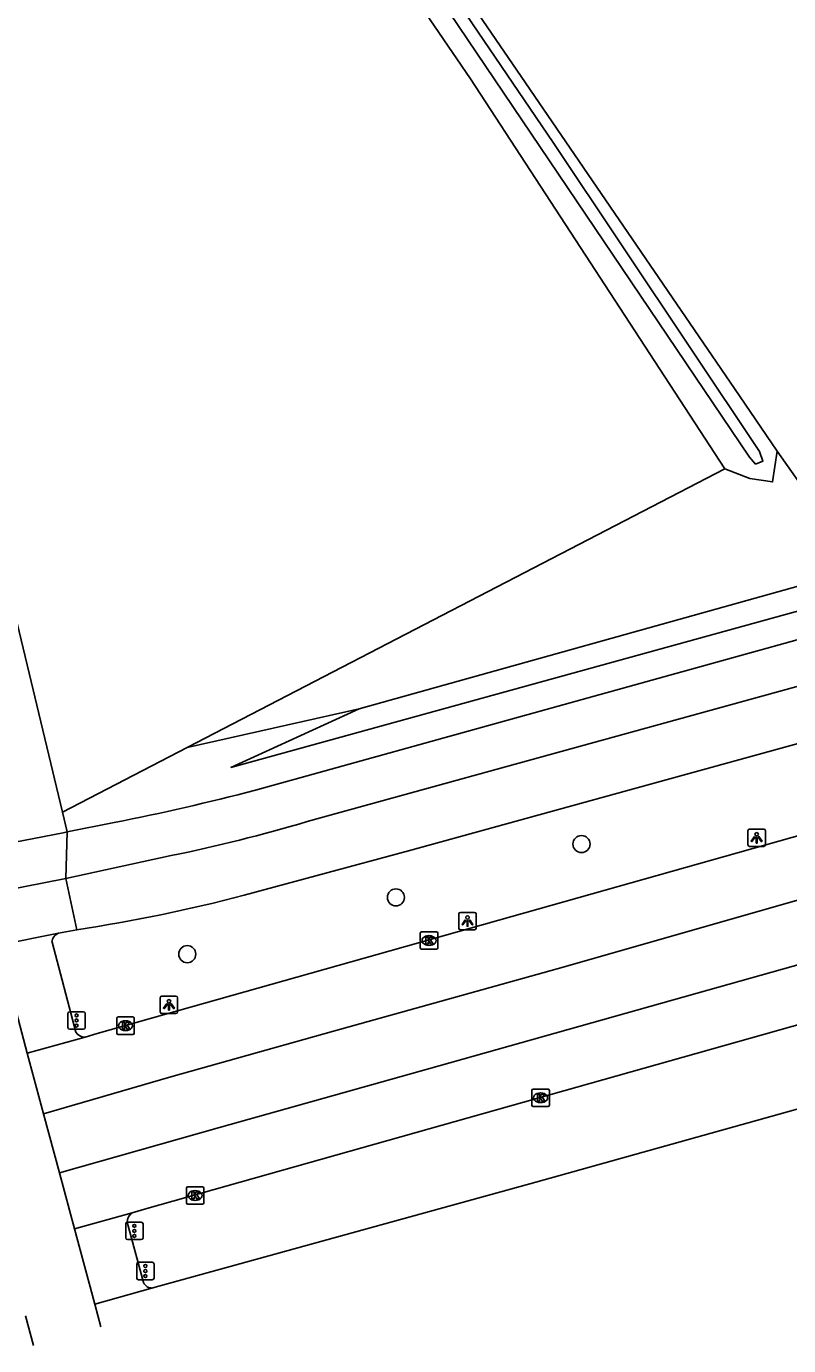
# Model space of a CAD drawing. Extents: x 159628 to 160723, y 388176 to 389416.
# Drawn here: x 159694.7 to 159738.3, y 388176.9 to 388252.5 of the extents above; entities that cross this region are included whole.
import ezdxf

# ---------------------------------------------------------------- set-up
doc = ezdxf.new("R2010")
doc.units = 0
for name, color, linetype in [('IMGEO_Berm_groen', 7, 'Continuous'), ('IMGEO_Boom', 7, 'Continuous'), ('IMGEO_Bouwland', 7, 'Continuous'), ('IMGEO_Fietspad_open', 7, 'Continuous'), ('IMGEO_Groenvoorziening', 7, 'Continuous'), ('IMGEO_Kolk', 7, 'Continuous'), ('IMGEO_Lichtpunt', 7, 'Continuous'), ('IMGEO_Loofbos', 7, 'Continuous'), ('IMGEO_Rijbaan_regionaal_gesloten', 7, 'Continuous'), ('IMGEO_Verkeersregelinstallatiepaal', 7, 'Continuous'), ('IMGEO_Voetpad_open', 7, 'Continuous'), ('IMGEO_Waterloop', 7, 'Continuous')]:
    doc.layers.add(name, color=color, linetype=linetype)

msp = doc.modelspace()

# ---------------------------------------------------------------- linework, layer by layer
at = {"layer": 'IMGEO_Berm_groen'}
for points in [[(159783.971, 388233.009), (159779.865, 388234.029), (159774.543, 388232.126), (159752.364, 388224.196), (159739.836, 388220.702), (159713.72, 388213.419)], [(159713.72, 388213.419), (159706.375, 388210.063), (159753.661, 388223.087), (159783.971, 388233.009)], [(159713.72, 388213.419), (159703.872, 388211.198)], [(159696.727, 388207.495), (159703.872, 388211.198)], [(159696.998, 388206.367), (159696.727, 388207.495)]]:
    msp.add_lwpolyline(points, dxfattribs=at)
at = {"layer": 'IMGEO_Boom'}
for centre in [(159726.461, 388205.67), (159715.829, 388202.615), (159703.878, 388199.362)]:
    msp.add_circle(centre, 0.489, dxfattribs=at)
at = {"layer": 'IMGEO_Bouwland'}
for points in [[(159716.531, 388363.091), (159703.473, 388348.782), (159675.986, 388318.774), (159700, 388283.265), (159722.75, 388250), (159735.22, 388231.766), (159737.676, 388228.176)], [(159737.676, 388228.176), (159739.319, 388225.852), (159743.089, 388228.159), (159739.528, 388233.926), (159739.877, 388237.133), (159741.255, 388239.965), (159747.525, 388245.41), (159749.693, 388246.289)]]:
    msp.add_lwpolyline(points, dxfattribs=at)
at = {"layer": 'IMGEO_Fietspad_open'}
for points in [[(159815.575, 388234.187), (159800.46, 388229.908), (159784.816, 388225.479), (159760.765, 388217.733), (159753.42, 388215.443), (159716.557, 388205.279), (159707.14, 388202.733)], [(159710.741, 388206.957), (159751.413, 388218.17)], [(159696.922, 388203.702), (159702.951, 388205.007)], [(159696.922, 388203.702), (159690.798, 388202.496)], [(159697.541, 388200.764), (159696.922, 388203.702)], [(159696.493, 388200.56), (159697.541, 388200.764)], [(159694.709, 388193.686), (159693.058, 388199.876), (159696.493, 388200.56)], [(159698.584, 388179.305), (159697.417, 388183.627)]]:
    msp.add_lwpolyline(points, dxfattribs=at)
for centre, radius, start, end in [((159684.5, 388295.249), 92.109, 281.55515, 286.55194), ((159683.731, 388292.47), 92.74, 278.56371, 284.62035)]:
    msp.add_arc(centre, radius, start, end, dxfattribs=at)
at = {"layer": 'IMGEO_Groenvoorziening'}
msp.add_lwpolyline([(159734.672, 388227.162), (159736.102, 388226.615), (159737.411, 388226.41), (159737.676, 388228.176)], dxfattribs=at)
at = {"layer": 'IMGEO_Kolk'}
for p, q in [((159717.226, 388199.716), (159717.226, 388200.568)), ((159717.301, 388200.642), (159718.153, 388200.642)), ((159717.714, 388200.422), (159717.739, 388200.422)), ((159718.227, 388200.568), (159718.227, 388199.716)), ((159718.153, 388199.642), (159717.301, 388199.642)), ((159717.737, 388199.862), (159717.712, 388199.862)), ((159699.839, 388194.839), (159699.839, 388195.691)), ((159699.914, 388195.765), (159700.766, 388195.765)), ((159700.327, 388195.545), (159700.352, 388195.545)), ((159700.84, 388195.691), (159700.84, 388194.839)), ((159700.766, 388194.765), (159699.914, 388194.765)), ((159700.35, 388194.985), (159700.325, 388194.985)), ((159723.693, 388191.636), (159724.545, 388191.636)), ((159723.618, 388190.71), (159723.618, 388191.562)), ((159724.129, 388190.856), (159724.104, 388190.856)), ((159724.106, 388191.416), (159724.131, 388191.416)), ((159724.619, 388191.562), (159724.619, 388190.71)), ((159724.545, 388190.636), (159723.693, 388190.636)), ((159703.825, 388185.113), (159703.825, 388185.965)), ((159703.9, 388186.039), (159704.752, 388186.039)), ((159704.313, 388185.819), (159704.338, 388185.819)), ((159704.826, 388185.965), (159704.826, 388185.113)), ((159704.752, 388185.039), (159703.9, 388185.039)), ((159704.336, 388185.259), (159704.311, 388185.259))]:
    msp.add_line(p, q, dxfattribs=at)
for points in [[(159717.226, 388199.716), (159717.226, 388200.568)], [(159717.301, 388200.642), (159718.153, 388200.642)], [(159717.547, 388200.342), (159717.67, 388200.342), (159717.67, 388200.191), (159717.8, 388200.342), (159717.964, 388200.342), (159717.818, 388200.191), (159717.971, 388199.942), (159717.819, 388199.942), (159717.734, 388200.106), (159717.67, 388200.039), (159717.67, 388199.942), (159717.547, 388199.942), (159717.547, 388200.342)], [(159718.227, 388200.568), (159718.227, 388199.716)], [(159718.153, 388199.642), (159717.301, 388199.642)], [(159699.839, 388194.839), (159699.839, 388195.691)], [(159699.914, 388195.765), (159700.766, 388195.765)], [(159700.16, 388195.465), (159700.283, 388195.465), (159700.283, 388195.314), (159700.413, 388195.465), (159700.577, 388195.465), (159700.431, 388195.314), (159700.584, 388195.065), (159700.432, 388195.065), (159700.347, 388195.229), (159700.283, 388195.162), (159700.283, 388195.065), (159700.16, 388195.065), (159700.16, 388195.465)], [(159700.84, 388195.691), (159700.84, 388194.839)], [(159700.766, 388194.765), (159699.914, 388194.765)], [(159723.693, 388191.636), (159724.545, 388191.636)], [(159723.618, 388190.71), (159723.618, 388191.562)], [(159723.939, 388191.336), (159724.062, 388191.336), (159724.062, 388191.185), (159724.192, 388191.336), (159724.356, 388191.336), (159724.21, 388191.185), (159724.363, 388190.936), (159724.211, 388190.936), (159724.126, 388191.1), (159724.062, 388191.033), (159724.062, 388190.936), (159723.939, 388190.936), (159723.939, 388191.336)], [(159724.619, 388191.562), (159724.619, 388190.71)], [(159724.545, 388190.636), (159723.693, 388190.636)], [(159703.825, 388185.113), (159703.825, 388185.965)], [(159703.9, 388186.039), (159704.752, 388186.039)], [(159704.146, 388185.739), (159704.269, 388185.739), (159704.269, 388185.588), (159704.399, 388185.739), (159704.563, 388185.739), (159704.417, 388185.588), (159704.57, 388185.339), (159704.418, 388185.339), (159704.333, 388185.503), (159704.269, 388185.436), (159704.269, 388185.339), (159704.146, 388185.339), (159704.146, 388185.739)], [(159704.826, 388185.965), (159704.826, 388185.113)], [(159704.752, 388185.039), (159703.9, 388185.039)]]:
    msp.add_lwpolyline(points, dxfattribs=at)
for centre, start, end in [((159717.303, 388200.566), 91.55205, 178.44795), ((159717.303, 388200.566), 91.55205, 178.44795), ((159718.151, 388200.566), 1.55205, 88.44795), ((159718.151, 388200.566), 1.55205, 88.44795), ((159717.303, 388199.718), 181.55205, 268.44795), ((159717.303, 388199.718), 181.55205, 268.44795), ((159718.151, 388199.718), 271.55205, 358.44795), ((159718.151, 388199.718), 271.55205, 358.44795), ((159699.916, 388195.689), 91.55205, 178.44795), ((159699.916, 388195.689), 91.55205, 178.44795), ((159700.764, 388195.689), 1.55205, 88.44795), ((159700.764, 388195.689), 1.55205, 88.44795), ((159699.916, 388194.841), 181.55205, 268.44795), ((159699.916, 388194.841), 181.55205, 268.44795), ((159700.764, 388194.841), 271.55205, 358.44795), ((159700.764, 388194.841), 271.55205, 358.44795), ((159723.695, 388191.56), 91.55205, 178.44795), ((159723.695, 388191.56), 91.55205, 178.44795), ((159724.543, 388191.56), 1.55205, 88.44795), ((159724.543, 388191.56), 1.55205, 88.44795), ((159723.695, 388190.712), 181.55205, 268.44795), ((159723.695, 388190.712), 181.55205, 268.44795), ((159724.543, 388190.712), 271.55205, 358.44795), ((159724.543, 388190.712), 271.55205, 358.44795), ((159703.902, 388185.963), 91.55205, 178.44795), ((159703.902, 388185.963), 91.55205, 178.44795), ((159704.75, 388185.963), 1.55205, 88.44795), ((159704.75, 388185.963), 1.55205, 88.44795), ((159703.902, 388185.115), 181.55205, 268.44795), ((159703.902, 388185.115), 181.55205, 268.44795), ((159704.75, 388185.115), 271.55205, 358.44795), ((159704.75, 388185.115), 271.55205, 358.44795)]:
    msp.add_arc(centre, 0.0765, start, end, dxfattribs=at)
for centre, major_axis, ratio, start_param, end_param in [((159717.713, 388200.142), (-0.387, 0.002), 0.722429, 4.712389, 7.853982), ((159717.738, 388200.142), (-0.39, 0.002), 0.717154, 1.570796, 4.712389), ((159700.326, 388195.265), (-0.387, 0.002), 0.722429, 4.712389, 7.853982), ((159700.351, 388195.265), (-0.39, 0.002), 0.717154, 1.570796, 4.712389), ((159724.105, 388191.136), (-0.387, 0.002), 0.722429, 4.712389, 7.853982), ((159724.13, 388191.136), (-0.39, 0.002), 0.717154, 1.570796, 4.712389), ((159704.312, 388185.539), (-0.387, 0.002), 0.722429, 4.712389, 7.853982), ((159704.337, 388185.539), (-0.39, 0.002), 0.717154, 1.570796, 4.712389)]:
    msp.add_ellipse(centre, major_axis=major_axis, ratio=ratio, start_param=start_param, end_param=end_param, dxfattribs=at)
at = {"layer": 'IMGEO_Lichtpunt'}
for p, q in [((159735.998, 388206.433), (159735.998, 388205.626)), ((159735.998, 388206.433), (159735.998, 388205.626)), ((159736.9, 388206.528), (159736.092, 388206.528)), ((159736.9, 388206.528), (159736.092, 388206.528)), ((159736.994, 388205.626), (159736.994, 388206.433)), ((159736.994, 388205.626), (159736.994, 388206.433)), ((159736.092, 388205.532), (159736.9, 388205.532)), ((159736.092, 388205.532), (159736.9, 388205.532)), ((159719.431, 388201.663), (159719.431, 388200.856)), ((159719.431, 388201.663), (159719.431, 388200.856)), ((159720.333, 388201.758), (159719.525, 388201.758)), ((159720.333, 388201.758), (159719.525, 388201.758)), ((159720.427, 388200.856), (159720.427, 388201.663)), ((159720.427, 388200.856), (159720.427, 388201.663)), ((159719.525, 388200.762), (159720.333, 388200.762)), ((159719.525, 388200.762), (159720.333, 388200.762)), ((159703.23, 388196.96), (159702.422, 388196.96)), ((159703.23, 388196.96), (159702.422, 388196.96)), ((159702.328, 388196.865), (159702.328, 388196.058)), ((159702.328, 388196.865), (159702.328, 388196.058)), ((159703.324, 388196.058), (159703.324, 388196.865)), ((159703.324, 388196.058), (159703.324, 388196.865)), ((159702.422, 388195.964), (159703.23, 388195.964)), ((159702.422, 388195.964), (159703.23, 388195.964))]:
    msp.add_line(p, q, dxfattribs=at)
for points in [[(159736.372, 388206.097), (159736.411, 388206.069), (159736.223, 388205.807), (159736.185, 388205.834), (159736.372, 388206.097)], [(159736.474, 388206.049), (159736.521, 388206.049), (159736.521, 388205.727), (159736.474, 388205.727), (159736.474, 388206.049)], [(159736.584, 388206.069), (159736.622, 388206.096), (159736.809, 388205.834), (159736.77, 388205.806), (159736.584, 388206.069)], [(159719.805, 388201.327), (159719.844, 388201.299), (159719.656, 388201.037), (159719.618, 388201.064), (159719.805, 388201.327)], [(159719.907, 388201.279), (159719.954, 388201.279), (159719.954, 388200.957), (159719.907, 388200.957), (159719.907, 388201.279)], [(159720.017, 388201.299), (159720.055, 388201.326), (159720.242, 388201.064), (159720.203, 388201.036), (159720.017, 388201.299)], [(159702.702, 388196.529), (159702.741, 388196.501), (159702.553, 388196.239), (159702.515, 388196.266), (159702.702, 388196.529)], [(159702.804, 388196.481), (159702.851, 388196.481), (159702.851, 388196.159), (159702.804, 388196.159), (159702.804, 388196.481)], [(159702.914, 388196.501), (159702.952, 388196.528), (159703.139, 388196.266), (159703.1, 388196.238), (159702.914, 388196.501)]]:
    msp.add_lwpolyline(points, dxfattribs=at)
for centre in [(159736.497, 388206.231), (159719.93, 388201.461), (159702.827, 388196.663)]:
    msp.add_circle(centre, 0.0994, dxfattribs=at)
for centre, start, end in [((159736.092, 388206.433), 90, 180), ((159736.092, 388206.433), 90, 180), ((159736.9, 388206.433), 0, 90), ((159736.9, 388206.433), 0, 90), ((159736.092, 388205.626), 180, 270), ((159736.092, 388205.626), 180, 270), ((159736.9, 388205.626), 270, 0), ((159736.9, 388205.626), 270, 360), ((159719.525, 388201.663), 90, 180), ((159719.525, 388201.663), 90, 180), ((159720.333, 388201.663), 0, 90), ((159720.333, 388201.663), 0, 90), ((159719.525, 388200.856), 180, 270), ((159719.525, 388200.856), 180, 270), ((159720.333, 388200.856), 270, 0), ((159720.333, 388200.856), 270, 360), ((159702.422, 388196.865), 90, 180), ((159702.422, 388196.865), 90, 180), ((159703.23, 388196.865), 0, 90), ((159703.23, 388196.865), 0, 90), ((159702.422, 388196.058), 180, 270), ((159702.422, 388196.058), 180, 270), ((159703.23, 388196.058), 270, 0), ((159703.23, 388196.058), 270, 360)]:
    msp.add_arc(centre, 0.0946, start, end, dxfattribs=at)
at = {"layer": 'IMGEO_Loofbos'}
for points in [[(159734.672, 388227.162), (159720.1, 388249.507), (159709.247, 388265.397), (159672.883, 388319.887), (159716.015, 388365.984), (159694.417, 388386.495), (159691.178, 388388.183), (159688.77, 388390.724), (159687.381, 388393.463), (159686.746, 388395.844), (159685.992, 388398.503), (159685.231, 388401.459), (159684.603, 388403.9), (159684.365, 388404.774)], [(159651.536, 388399.899), (159657.112, 388377.421), (159670.036, 388318.729), (159696.727, 388207.495)], [(159703.872, 388211.198), (159734.672, 388227.162)]]:
    msp.add_lwpolyline(points, dxfattribs=at)
at = {"layer": 'IMGEO_Rijbaan_regionaal_gesloten'}
for points in [[(159816.725, 388218.138), (159811.042, 388217.287), (159803.176, 388216.453), (159795.152, 388215.54), (159787.18, 388214.573), (159779.184, 388213.342), (159771.35, 388211.588), (159763.578, 388209.464), (159755.877, 388207.277), (159740.381, 388202.888), (159725.074, 388198.53), (159712.26, 388194.947), (159702.939, 388192.343), (159695.645, 388190.208)], [(159696.551, 388186.842), (159705.731, 388189.441), (159718.301, 388192.965), (159733.691, 388197.291), (159749.105, 388201.637), (159756.837, 388203.804), (159764.561, 388205.889), (159772.412, 388207.729), (159780.309, 388209.35), (159788.222, 388210.75), (159796.167, 388211.946), (159804.159, 388212.968), (159812.111, 388214.038), (159833.31, 388216.35), (159818.054, 388212.539), (159808.521, 388210.416), (159795.784, 388208.479)], [(159768.35, 388214.47), (159698.713, 388194.811), (159698.021, 388194.611)], [(159794.4, 388206.136), (159753.508, 388194.583), (159723.849, 388186.307), (159701.9, 388180.24)], [(159700.717, 388184.545), (159701.565, 388184.785), (159743.865, 388196.735), (159755.941, 388200.096), (159766.088, 388202.789)], [(159698.021, 388194.611), (159694.709, 388193.686)], [(159695.645, 388190.208), (159694.709, 388193.686)], [(159695.645, 388190.208), (159696.551, 388186.842)], [(159697.417, 388183.627), (159696.551, 388186.842)], [(159697.417, 388183.627), (159700.717, 388184.545)], [(159701.9, 388180.24), (159698.584, 388179.305)], [(159698.584, 388179.305), (159698.928, 388178.017)], [(159695.066, 388176.939), (159694.609, 388178.64)]]:
    msp.add_lwpolyline(points, dxfattribs=at)
at = {"layer": 'IMGEO_Verkeersregelinstallatiepaal'}
for p, q in [((159697.041, 388195.164), (159697.041, 388195.964)), ((159697.041, 388195.964), (159697.041, 388195.164)), ((159697.141, 388196.064), (159697.931, 388196.064)), ((159697.931, 388196.064), (159697.141, 388196.064)), ((159698.031, 388195.964), (159698.031, 388195.164)), ((159698.031, 388195.164), (159698.031, 388195.964)), ((159697.931, 388195.064), (159697.141, 388195.064)), ((159697.141, 388195.064), (159697.931, 388195.064)), ((159700.352, 388183.111), (159700.352, 388183.911)), ((159700.352, 388183.911), (159700.352, 388183.111)), ((159700.452, 388184.011), (159701.242, 388184.011)), ((159701.242, 388184.011), (159700.452, 388184.011)), ((159701.342, 388183.911), (159701.342, 388183.111)), ((159701.342, 388183.111), (159701.342, 388183.911)), ((159701.242, 388183.011), (159700.452, 388183.011)), ((159700.452, 388183.011), (159701.242, 388183.011)), ((159700.981, 388180.812), (159700.981, 388181.612)), ((159700.981, 388181.612), (159700.981, 388180.812)), ((159701.081, 388181.712), (159701.871, 388181.712)), ((159701.871, 388181.712), (159701.081, 388181.712)), ((159701.971, 388181.612), (159701.971, 388180.812)), ((159701.971, 388180.812), (159701.971, 388181.612)), ((159701.871, 388180.712), (159701.081, 388180.712)), ((159701.081, 388180.712), (159701.871, 388180.712))]:
    msp.add_line(p, q, dxfattribs=at)
for centre in [(159697.536, 388195.854), (159697.536, 388195.564), (159697.536, 388195.274), (159700.847, 388183.801), (159700.847, 388183.511), (159700.847, 388183.221), (159701.476, 388181.502), (159701.476, 388181.212), (159701.476, 388180.922)]:
    msp.add_circle(centre, 0.085, dxfattribs=at)
for centre, start, end in [((159697.141, 388195.964), 90, 180), ((159697.141, 388195.964), 90, 180), ((159697.931, 388195.964), 0, 90), ((159697.931, 388195.964), 360, 90), ((159697.141, 388195.164), 180, 270), ((159697.141, 388195.164), 180, 270), ((159697.931, 388195.164), 270, 0), ((159697.931, 388195.164), 270, 0), ((159700.452, 388183.911), 90, 180), ((159700.452, 388183.911), 90, 180), ((159701.242, 388183.911), 0, 90), ((159701.242, 388183.911), 360, 90), ((159700.452, 388183.111), 180, 270), ((159700.452, 388183.111), 180, 270), ((159701.242, 388183.111), 270, 0), ((159701.242, 388183.111), 270, 0), ((159701.081, 388181.612), 90, 180), ((159701.081, 388181.612), 90, 180), ((159701.871, 388181.612), 0, 90), ((159701.871, 388181.612), 360, 90), ((159701.081, 388180.812), 180, 270), ((159701.081, 388180.812), 180, 270), ((159701.871, 388180.812), 270, 0), ((159701.871, 388180.812), 270, 0)]:
    msp.add_arc(centre, 0.1, start, end, dxfattribs=at)
at = {"layer": 'IMGEO_Voetpad_open'}
for points in [[(159743.501, 388218.675), (159707.779, 388208.751)], [(159699.698, 388206.901), (159696.998, 388206.367)], [(159696.998, 388206.367), (159696.758, 388206.32), (159691.701, 388205.347)], [(159696.922, 388203.702), (159696.998, 388206.367)], [(159696.128, 388200.051), (159697.489, 388194.903)], [(159700.426, 388184.013), (159701.376, 388180.551)]]:
    msp.add_lwpolyline(points, dxfattribs=at)
for centre, radius, start, end in [((159671.552, 388348.418), 144.289, 281.24846, 284.54082), ((159696.698, 388200.027), 0.571, 111.07325, 177.63871), ((159698, 388195.203), 0.592, 210.41415, 272.06353), ((159701.087, 388183.997), 0.661, 124.0167, 178.62665), ((159701.861, 388180.771), 0.533, 204.414, 274.20677)]:
    msp.add_arc(centre, radius, start, end, dxfattribs=at)
at = {"layer": 'IMGEO_Waterloop'}
msp.add_lwpolyline([(159691.323, 388389.433), (159692.075, 388388.719), (159694.506, 388387.325), (159717.144, 388366.045), (159695.877, 388342.406), (159674.542, 388318.997), (159736.082, 388227.826), (159736.432, 388227.435), (159736.854, 388227.596), (159736.657, 388228.155), (159724.83, 388245.855), (159703.967, 388276.574), (159675.199, 388318.894), (159701.667, 388347.868), (159718.043, 388366.04)], dxfattribs=at)

doc.saveas('drawing.dxf')
